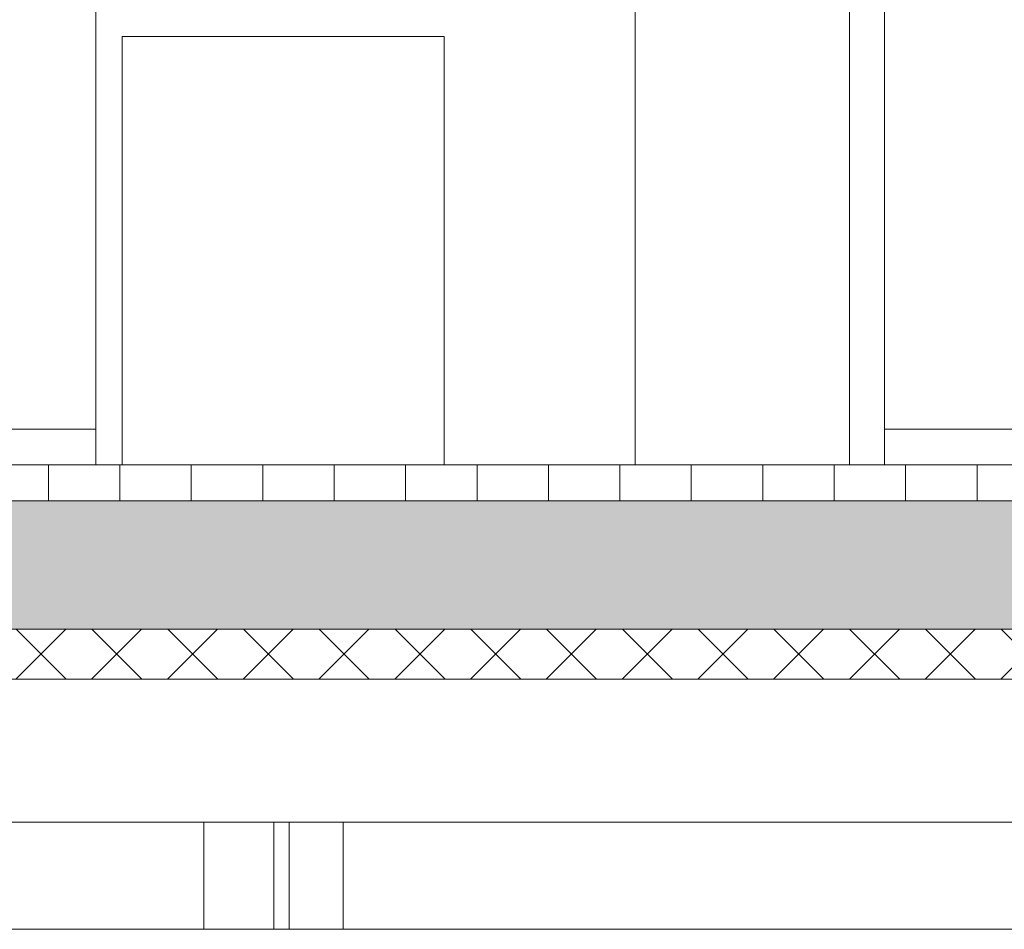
# Model space of a CAD drawing. Extents: x -156717 to 425753, y -51191 to 363295.
# Tile 474 of 502: x 323410 to 324789, y 193548 to 194821. Entities that reach past the tile are written whole.
import ezdxf

# ---------------------------------------------------------------- set-up
doc = ezdxf.new("R2010")
doc.units = 0
doc.header["$LTSCALE"] = 50
doc.linetypes.add('7 Voorgevel & doorsnede A-A$0$B0204', pattern=[1300, 1000, -100, 100, -100])
doc.layers.get('0').update_dxf_attribs({"linetype": 'CONTINUOUS'})
for name, color, linetype in [('7 Voorgevel & doorsnede A-A$0$00 Bestaand', 7, 'CONTINUOUS'), ('7 Voorgevel & doorsnede A-A$0$00 Bestaande vloeren', 7, 'CONTINUOUS'), ('7 Voorgevel & doorsnede A-A$0$00 Bestaande vloeren Doorsnede-arcering', 7, 'CONTINUOUS'), ('7 Voorgevel & doorsnede A-A$0$00 Bestaande vloeren Laagscheidingslijnen', 7, 'CONTINUOUS'), ('7 Voorgevel & doorsnede A-A$0$00 Simple Ramen', 7, 'CONTINUOUS'), ('7 Voorgevel & doorsnede A-A$0$82 Interieur', 7, 'CONTINUOUS'), ('7 Voorgevel & doorsnede A-A$0$90 Terrein', 7, 'CONTINUOUS')]:
    doc.layers.add(name, color=color, linetype=linetype)

# ---------------------------------------------------------------- blocks, each defined once
blk = doc.blocks.new('7 Voorgevel & doorsnede A-A$0$Section Elem_285_3', base_point=(108550.6, 1635.3))
at = {"layer": '7 Voorgevel & doorsnede A-A$0$00 Bestaande vloeren Doorsnede-arcering', "linetype": 'Continuous', "lineweight": 0}
h = blk.add_hatch(dxfattribs=at)
h.set_pattern_fill('LIJNEN_VERT_100_0003', color=9, style=0, pattern_type=2)
h.set_pattern_definition([(90, (108550.56, 1635.29), (-100, 0), [])])
h.paths.add_polyline_path([(96512.7, 1585.3), (96512.7, 1635.3), (83899.9, 1635.3), (83899.9, 1585.3)], flags=0)
h = blk.add_hatch(dxfattribs=at)
h.set_pattern_fill('11_GEWAPEND_BETON__I_H_W_73', color=9, style=0, pattern_type=2)
h.set_pattern_definition([(0, (108550.56, 1635.29), (0, 70), [0, -70])])
h.paths.add_polyline_path([(96512.7, 1405.3), (96512.7, 1585.3), (83899.9, 1585.3), (83899.9, 1405.3)], flags=0)
h = blk.add_hatch(dxfattribs=at)
h.set_pattern_fill('13_45GR_ISOLATIE_0003', color=9, style=0, pattern_type=2)
h.set_pattern_definition([(45, (108550.56, 1635.29), (-53.033, 53.033), []), (135, (108550.56, 1635.29), (53.033, 53.033), [])])
h.paths.add_polyline_path([(96512.7, 1335.3), (96512.7, 1405.3), (83899.9, 1405.3), (83899.9, 1335.3)], flags=0)
at = {"layer": '7 Voorgevel & doorsnede A-A$0$00 Bestaande vloeren', "color": 2, "linetype": 'Continuous', "lineweight": 0}
blk.add_line((83899.9, 1635.3), (96512.7, 1635.3), dxfattribs=at)
at = {"layer": '7 Voorgevel & doorsnede A-A$0$00 Bestaande vloeren', "color": 1, "linetype": 'Continuous', "lineweight": 0}
blk.add_line((83899.9, 1335.3), (96512.7, 1335.3), dxfattribs=at)
at = {"layer": '7 Voorgevel & doorsnede A-A$0$00 Bestaande vloeren Laagscheidingslijnen', "color": 3, "linetype": 'Continuous', "lineweight": 0}
for p, q in [((83899.9, 1585.3), (96512.7, 1585.3)), ((83899.9, 1585.3), (96512.7, 1585.3)), ((83899.9, 1405.3), (96512.7, 1405.3)), ((83899.9, 1405.3), (96512.7, 1405.3))]:
    blk.add_line(p, q, dxfattribs=at)
blk = doc.blocks.new('7 Voorgevel & doorsnede A-A$0$Section Elem_510_3', base_point=(108550.6, 1635.3))
at = {"layer": '7 Voorgevel & doorsnede A-A$0$00 Simple Ramen', "color": 1, "linetype": 'Continuous', "lineweight": 0}
for p, q in [((94065.1, 1685.3), (94221, 1685.3)), ((95325.2, 1685.3), (96512.7, 1685.3))]:
    blk.add_line(p, q, dxfattribs=at)
blk = doc.blocks.new('7 Voorgevel & doorsnede A-A$0$Section Elem_524_3', base_point=(108550.6, 1635.3))
at = {"layer": '7 Voorgevel & doorsnede A-A$0$00 Bestaand', "color": 252, "linetype": 'Continuous', "lineweight": 0}
blk.add_line((95824.5, 1135.3), (95272.1, 1135.3), dxfattribs=at)
blk = doc.blocks.new('7 Voorgevel & doorsnede A-A$0$Section Elem_525_3', base_point=(108550.6, 1635.3))
at = {"layer": '7 Voorgevel & doorsnede A-A$0$00 Bestaand', "color": 252, "linetype": 'Continuous', "lineweight": 0}
blk.add_line((95272.1, 1135.3), (94719.7, 1135.3), dxfattribs=at)
blk = doc.blocks.new('7 Voorgevel & doorsnede A-A$0$Section Elem_526_3', base_point=(108550.6, 1635.3))
at = {"layer": '7 Voorgevel & doorsnede A-A$0$00 Bestaand', "color": 252, "linetype": 'Continuous', "lineweight": 0}
blk.add_line((94719.7, 1135.3), (94164, 1135.3), dxfattribs=at)
blk = doc.blocks.new('7 Voorgevel & doorsnede A-A$0$Section Elem_528_3', base_point=(108550.6, 1635.3))
at = {"layer": '7 Voorgevel & doorsnede A-A$0$00 Bestaand', "color": 252, "linetype": 'Continuous', "lineweight": 0}
for q in [(94063.9, 1335.3), (94164, 1135.3)]:
    blk.add_line((94063.9, 1135.3), q, dxfattribs=at)
blk = doc.blocks.new('7 Voorgevel & doorsnede A-A$0$Section Elem_568_3', base_point=(108550.6, 1635.3))
at = {"layer": '7 Voorgevel & doorsnede A-A$0$90 Terrein', "color": 252, "linetype": 'Continuous', "lineweight": 0}
for p, q in [((94372.4, 1135.3), (94372.4, 985.3)), ((94470.4, 1135.3), (94470.4, 985.3)), ((93508.6, 985.3), (94372.4, 985.3)), ((94372.4, 985.3), (94470.4, 985.3)), ((94470.4, 985.3), (94491.8, 985.3))]:
    blk.add_line(p, q, dxfattribs=at)
blk = doc.blocks.new('7 Voorgevel & doorsnede A-A$0$Section Elem_569_3', base_point=(108550.6, 1635.3))
at = {"layer": '7 Voorgevel & doorsnede A-A$0$90 Terrein', "color": 252, "linetype": 'Continuous', "lineweight": 0}
for p, q in [((94491.8, 1135.3), (94491.8, 985.3)), ((94567.3, 1135.3), (94567.3, 985.3)), ((94491.8, 985.3), (94567.3, 985.3)), ((94567.3, 985.3), (95119.3, 985.3)), ((95119.3, 985.3), (95671.8, 985.3))]:
    blk.add_line(p, q, dxfattribs=at)
blk = doc.blocks.new('7 Voorgevel & doorsnede A-A$0$Section Elem_671_3', base_point=(108550.6, 1635.3))
at = {"layer": '7 Voorgevel & doorsnede A-A$0$82 Interieur', "color": 2, "linetype": 'Continuous', "lineweight": 0}
for p, q in [((94258.2, 2235.3), (94708.7, 2235.3)), ((94258.2, 1635.3), (94258.2, 2235.3)), ((94708.7, 1635.3), (94708.7, 2235.3)), ((94258.2, 1635.3), (94708.7, 1635.3))]:
    blk.add_line(p, q, dxfattribs=at)
blk = doc.blocks.new('7 Voorgevel & doorsnede A-A$0$Section Elem_672_3', base_point=(108550.6, 1635.3))
at = {"layer": '7 Voorgevel & doorsnede A-A$0$82 Interieur', "color": 1, "linetype": 'Continuous', "lineweight": 0}
for p, q in [((94221, 2535.3), (94221, 2535.3)), ((94221, 2535.3), (94221.4, 2535.3)), ((94221, 1635.3), (94221, 2535.3)), ((94221.4, 2535.3), (94222.2, 2535.3)), ((94222.2, 2535.3), (94223.2, 2535.3)), ((94223.2, 2535.3), (94224.4, 2535.3)), ((94224.4, 2535.3), (94226.2, 2535.3)), ((94226.2, 2535.3), (94230.2, 2535.3)), ((94230.2, 2535.3), (94231.7, 2535.3)), ((94231.7, 2535.3), (94237.1, 2535.3)), ((94237.1, 2535.3), (94241.5, 2535.3)), ((94241.5, 2535.3), (94264.7, 2535.3)), ((94264.7, 2535.3), (94298.1, 2535.3)), ((94298.1, 2535.3), (94344.5, 2535.3)), ((94344.5, 2535.3), (94445, 2535.3)), ((94445, 2535.3), (94469, 2535.3)), ((94469, 2535.3), (94544.3, 2535.3)), ((94544.3, 2535.3), (94618.5, 2535.3)), ((94618.5, 2535.3), (94690.3, 2535.3)), ((94690.3, 2535.3), (94758.5, 2535.3)), ((94758.5, 2535.3), (94821.8, 2535.3)), ((94821.8, 2535.3), (94850.4, 2535.3)), ((94850.4, 2535.3), (94884.8, 2535.3)), ((94884.8, 2535.3), (94959.9, 2535.3)), ((94959.9, 2535.3), (94976.2, 2535.3)), ((95276.1, 2535.3), (95276.4, 2535.3)), ((95325.2, 1635.3), (95325.2, 2335.3)), ((94975.7, 1635.3), (94976.2, 1635.3)), ((95276.1, 1635.3), (95276.4, 1635.3))]:
    blk.add_line(p, q, dxfattribs=at)
at = {"layer": '7 Voorgevel & doorsnede A-A$0$82 Interieur', "color": 2, "linetype": 'Continuous', "lineweight": 0}
for p, q in [((94976.2, 2535.3), (95025.8, 2535.3)), ((94976.2, 1635.3), (94976.2, 2535.3)), ((95276.1, 1635.3), (95276.1, 2535.3)), ((94976.2, 1635.3), (95276.1, 1635.3))]:
    blk.add_line(p, q, dxfattribs=at)
blk = doc.blocks.new('7 Voorgevel & doorsnede A-A$0$A DOORSNEDE A-A_STORY_MARKER', base_point=(108550.6, 1635.3))
at = {"color": 9, "linetype": '7 Voorgevel & doorsnede A-A$0$B0204', "lineweight": 0}
blk.add_line((68885.1, 1635.3), (99506.2, 1635.3), dxfattribs=at)

msp = doc.modelspace()

# ---------------------------------------------------------------- block references
at = {"linetype": 'Continuous', "lineweight": 0}
msp.add_blockref('7 Voorgevel & doorsnede A-A$0$A DOORSNEDE A-A_STORY_MARKER', (337846.4774, 194197.76673), dxfattribs=at)
at = {"layer": '7 Voorgevel & doorsnede A-A$0$00 Bestaand', "color": 9, "lineweight": 0}
for name in ['7 Voorgevel & doorsnede A-A$0$Section Elem_528_3', '7 Voorgevel & doorsnede A-A$0$Section Elem_526_3', '7 Voorgevel & doorsnede A-A$0$Section Elem_525_3', '7 Voorgevel & doorsnede A-A$0$Section Elem_524_3']:
    msp.add_blockref(name, (337846.4774, 194197.76673), dxfattribs=at)
at = {"layer": '7 Voorgevel & doorsnede A-A$0$00 Bestaande vloeren', "color": 9, "lineweight": 0}
msp.add_blockref('7 Voorgevel & doorsnede A-A$0$Section Elem_285_3', (337846.4774, 194197.76673), dxfattribs=at)
at = {"layer": '7 Voorgevel & doorsnede A-A$0$00 Simple Ramen', "color": 9, "lineweight": 0}
msp.add_blockref('7 Voorgevel & doorsnede A-A$0$Section Elem_510_3', (337846.4774, 194197.76673), dxfattribs=at)
at = {"layer": '7 Voorgevel & doorsnede A-A$0$82 Interieur', "color": 9, "lineweight": 0}
for name in ['7 Voorgevel & doorsnede A-A$0$Section Elem_672_3', '7 Voorgevel & doorsnede A-A$0$Section Elem_671_3']:
    msp.add_blockref(name, (337846.4774, 194197.76673), dxfattribs=at)
at = {"layer": '7 Voorgevel & doorsnede A-A$0$90 Terrein', "color": 9, "lineweight": 0}
for name in ['7 Voorgevel & doorsnede A-A$0$Section Elem_569_3', '7 Voorgevel & doorsnede A-A$0$Section Elem_568_3']:
    msp.add_blockref(name, (337846.4774, 194197.76673), dxfattribs=at)

doc.saveas('drawing.dxf')
